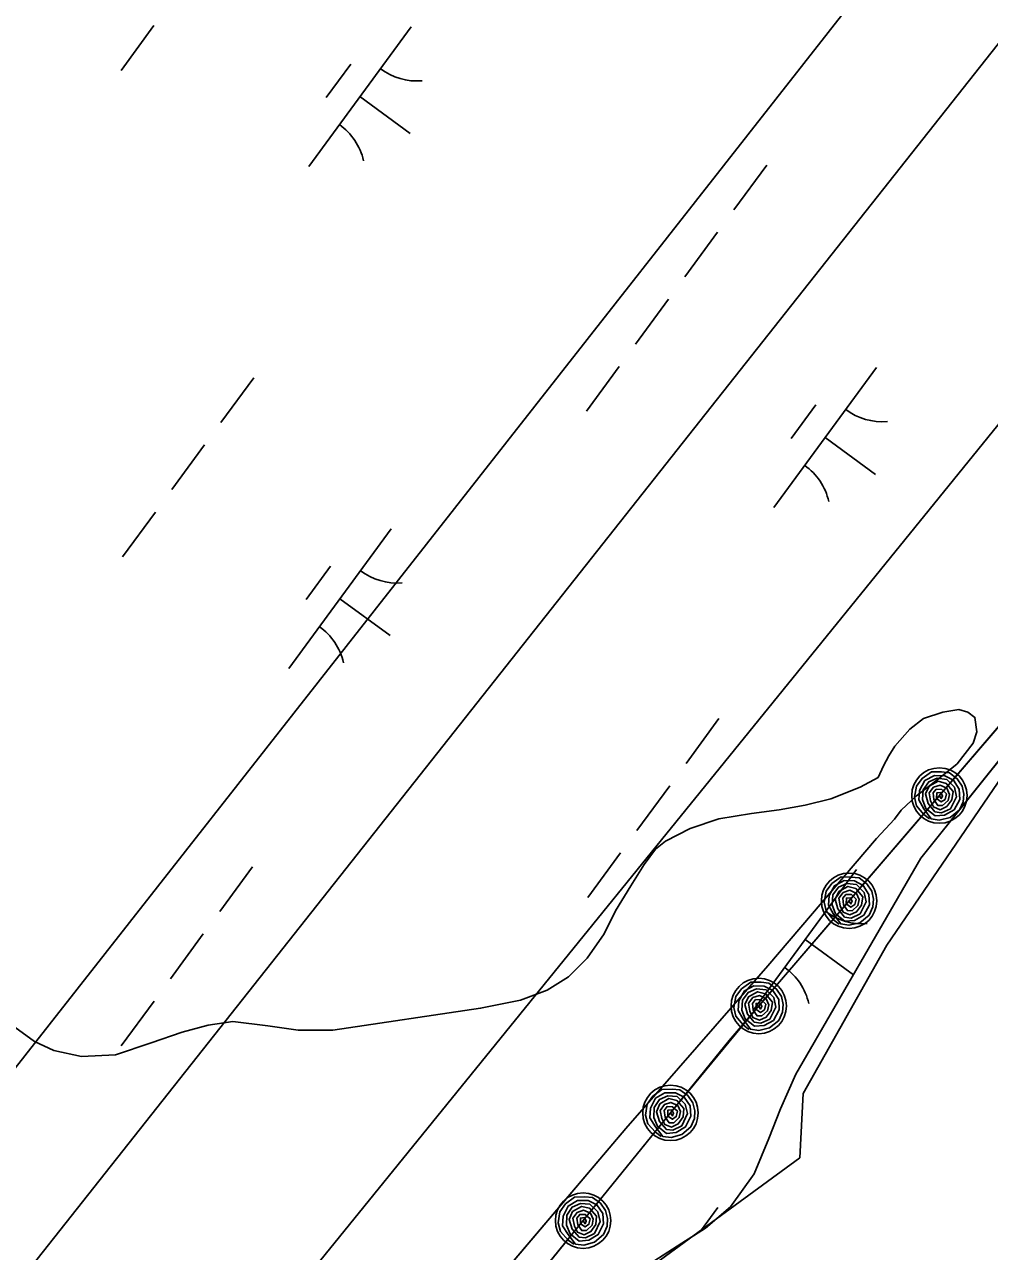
# Model space of a CAD drawing. Extents: x 3905714 to 3926767, y 183354 to 205755.
# Drawn here: x 3919508.4 to 3919786.6, y 198952.8 to 199306.7 of the extents above; entities that cross this region are included whole.
import ezdxf

# ---------------------------------------------------------------- set-up
doc = ezdxf.new("R2010")
doc.units = 0
for name, color, linetype in [('V-RIVR-EDGE', 7, 'Continuous'), ('V-RRAP-FSHR', 7, 'Continuous'), ('V-TOPO-SHOR', 7, 'Continuous'), ('V-UTIL-LINE', 7, 'Continuous'), ('V-WETL-SWMP', 7, 'Continuous')]:
    doc.layers.add(name, color=color, linetype=linetype)

msp = doc.modelspace()

# ---------------------------------------------------------------- linework, layer by layer
at = {"layer": 'V-RIVR-EDGE'}
msp.add_lwpolyline([(3919990.27, 199306.88), (3919881.56, 199181.44), (3919836.02, 199138.69), (3919797, 199099.67), (3919757.04, 199041.13), (3919732.88, 198998.38), (3919731.95, 198979.8), (3919679.92, 198941.7), (3919668.77, 198926.83), (3919589.78, 198820.9), (3919577.7, 198789.31), (3919614.87, 198730.77), (3919627.88, 198710.33), (3919640.89, 198689.89), (3919658.55, 198666.66), (3919673.41, 198649), (3919690.14, 198616.48), (3919698.5, 198592.32), (3919701.29, 198559.8), (3919687.36, 198518.94)], dxfattribs=at)
at = {"layer": 'V-RRAP-FSHR'}
for points in [[(3920550.73, 199986.15), (3920465.47, 199889.75), (3920298.23, 199677.79), (3920139.49, 199489.33), (3919997.75, 199341.58), (3919796.48, 199112.58), (3919711.59, 199013.66), (3919605.08, 198882.24), (3919551.75, 198826.91)], [(3919983.13, 199324.94), (3919956.72, 199294.9), (3919930.32, 199264.85), (3919903.91, 199234.81), (3919877.5, 199204.76), (3919851.96, 199174.72), (3919824.69, 199144.68), (3919798.28, 199114.63), (3919772.21, 199084.3), (3919746.16, 199053.94), (3919720.11, 199023.59), (3919694.65, 198992.75), (3919669.46, 198961.67), (3919644.28, 198930.59), (3919619.93, 198899.52)], [(3919769.34, 199077.56), (3919767.69, 199078.83), (3919765.63, 199081.36), (3919765, 199083.87), (3919765.59, 199087.03), (3919767.23, 199089.25), (3919769.94, 199091.16), (3919772.85, 199091.13), (3919775.11, 199090.89), (3919777.36, 199089.15), (3919778.75, 199087.04), (3919779.23, 199084.73), (3919779.07, 199082.52), (3919777.96, 199080.15), (3919775.27, 199077.95), (3919772.17, 199077.22), (3919769.8, 199077.6), (3919767.73, 199080.45), (3919766.23, 199083.01), (3919766.5, 199085.79), (3919768.04, 199088.62), (3919770.77, 199090.1), (3919773.79, 199090.02), (3919776.27, 199088.73), (3919777.94, 199086.14), (3919778.09, 199083.17), (3919776.45, 199080.14), (3919773.72, 199078.62), (3919770.94, 199078.43), (3919768.33, 199080.55), (3919767.34, 199083.13), (3919767.54, 199085.97), (3919769.13, 199088.23), (3919771.56, 199089.27), (3919774.3, 199088.96), (3919776.51, 199086.72), (3919777.14, 199083.95), (3919775.37, 199080.49), (3919772.78, 199079.32), (3919770.89, 199079.59), (3919768.95, 199081.95), (3919768.21, 199084.74), (3919769.21, 199086.97), (3919771.88, 199088.42), (3919774.16, 199087.8), (3919776.13, 199085.42), (3919775.81, 199083.04), (3919774.34, 199081.1), (3919772.38, 199080.2), (3919770.47, 199080.99), (3919769.63, 199082.79), (3919769.27, 199085.07), (3919770.53, 199086.72), (3919772.4, 199087.32), (3919774.38, 199086.39), (3919775.09, 199084.62), (3919774.73, 199082.89), (3919773.05, 199081.43), (3919771.72, 199081.46), (3919770.6, 199083.11), (3919770.39, 199085.03), (3919771.3, 199086.13), (3919772.87, 199086.07), (3919774.23, 199084.78), (3919773.83, 199083.19), (3919772.73, 199082.45), (3919771.41, 199083.42), (3919771.43, 199085.07), (3919772.6, 199085.18), (3919773.11, 199084.16), (3919772.74, 199083.4), (3919772.17, 199084.27)], [(3919743.3, 199047.21), (3919741.64, 199048.47), (3919739.58, 199051.01), (3919738.96, 199053.51), (3919739.54, 199056.67), (3919741.18, 199058.89), (3919743.9, 199060.8), (3919746.8, 199060.77), (3919749.06, 199060.53), (3919751.31, 199058.79), (3919752.7, 199056.68), (3919753.19, 199054.37), (3919753.02, 199052.16), (3919751.92, 199049.79), (3919749.22, 199047.6), (3919746.12, 199046.86), (3919743.75, 199047.24), (3919741.69, 199050.09), (3919740.18, 199052.65), (3919740.45, 199055.43), (3919741.99, 199058.27), (3919744.72, 199059.74), (3919747.74, 199059.66), (3919750.22, 199058.38), (3919751.89, 199055.79), (3919752.04, 199052.81), (3919750.4, 199049.78), (3919747.68, 199048.27), (3919744.89, 199048.07), (3919742.28, 199050.2), (3919741.29, 199052.78), (3919741.49, 199055.62), (3919743.08, 199057.87), (3919745.51, 199058.91), (3919748.26, 199058.6), (3919750.46, 199056.36), (3919751.09, 199053.59), (3919749.32, 199050.13), (3919746.73, 199048.96), (3919744.84, 199049.23), (3919742.9, 199051.59), (3919742.17, 199054.38), (3919743.16, 199056.61), (3919745.83, 199058.06), (3919748.12, 199057.45), (3919750.08, 199055.07), (3919749.77, 199052.68), (3919748.3, 199050.74), (3919746.33, 199049.84), (3919744.42, 199050.63), (3919743.58, 199052.43), (3919743.22, 199054.71), (3919744.48, 199056.36), (3919746.35, 199056.96), (3919748.33, 199056.03), (3919749.04, 199054.26), (3919748.68, 199052.53), (3919747, 199051.08), (3919745.68, 199051.1), (3919744.55, 199052.76), (3919744.34, 199054.67), (3919745.25, 199055.78), (3919746.82, 199055.71), (3919748.18, 199054.43), (3919747.78, 199052.84), (3919746.68, 199052.09), (3919745.36, 199053.07), (3919745.38, 199054.71), (3919746.55, 199054.82), (3919747.07, 199053.8), (3919746.69, 199053.05), (3919746.12, 199053.92)], [(3919717.25, 199016.85), (3919715.6, 199018.11), (3919713.53, 199020.65), (3919712.91, 199023.16), (3919713.5, 199026.32), (3919715.13, 199028.54), (3919717.85, 199030.44), (3919720.76, 199030.42), (3919723.02, 199030.18), (3919725.26, 199028.44), (3919726.65, 199026.32), (3919727.14, 199024.02), (3919726.97, 199021.8), (3919725.87, 199019.44), (3919723.17, 199017.24), (3919720.08, 199016.51), (3919717.7, 199016.88), (3919715.64, 199019.74), (3919714.14, 199022.3), (3919714.4, 199025.08), (3919715.95, 199027.91), (3919718.68, 199029.39), (3919721.69, 199029.31), (3919724.18, 199028.02), (3919725.85, 199025.43), (3919725.99, 199022.46), (3919724.35, 199019.43), (3919721.63, 199017.91), (3919718.84, 199017.72), (3919716.23, 199019.84), (3919715.25, 199022.42), (3919715.44, 199025.26), (3919717.04, 199027.52), (3919719.47, 199028.55), (3919722.21, 199028.25), (3919724.41, 199026.01), (3919725.04, 199023.23), (3919723.27, 199019.78), (3919720.68, 199018.61), (3919718.79, 199018.88), (3919716.85, 199021.24), (3919716.12, 199024.02), (3919717.11, 199026.26), (3919719.78, 199027.71), (3919722.07, 199027.09), (3919724.03, 199024.71), (3919723.72, 199022.32), (3919722.25, 199020.39), (3919720.28, 199019.49), (3919718.38, 199020.28), (3919717.53, 199022.08), (3919717.17, 199024.36), (3919718.44, 199026.01), (3919720.3, 199026.61), (3919722.28, 199025.68), (3919723, 199023.91), (3919722.63, 199022.18), (3919720.96, 199020.72), (3919719.63, 199020.74), (3919718.5, 199022.4), (3919718.3, 199024.32), (3919719.21, 199025.42), (3919720.77, 199025.36), (3919722.13, 199024.07), (3919721.73, 199022.48), (3919720.63, 199021.73), (3919719.31, 199022.71), (3919719.33, 199024.35), (3919720.5, 199024.46), (3919721.02, 199023.45), (3919720.64, 199022.69), (3919720.08, 199023.56)], [(3919691.97, 198985.93), (3919690.28, 198987.15), (3919688.15, 198989.63), (3919687.46, 198992.11), (3919687.96, 198995.29), (3919689.53, 198997.55), (3919692.19, 198999.54), (3919695.1, 198999.59), (3919697.36, 198999.41), (3919699.66, 198997.74), (3919701.1, 198995.67), (3919701.66, 198993.37), (3919701.56, 198991.16), (3919700.52, 198988.76), (3919697.88, 198986.49), (3919694.81, 198985.67), (3919692.42, 198985.98), (3919690.28, 198988.77), (3919688.71, 198991.29), (3919688.89, 198994.08), (3919690.36, 198996.95), (3919693.05, 198998.5), (3919696.06, 198998.51), (3919698.58, 198997.3), (3919700.33, 198994.75), (3919700.55, 198991.78), (3919699, 198988.71), (3919696.32, 198987.11), (3919693.54, 198986.84), (3919690.87, 198988.9), (3919689.81, 198991.45), (3919689.93, 198994.29), (3919691.46, 198996.59), (3919693.86, 198997.7), (3919696.61, 198997.46), (3919698.88, 198995.29), (3919699.58, 198992.53), (3919697.91, 198989.03), (3919695.35, 198987.78), (3919693.46, 198988), (3919691.45, 198990.31), (3919690.64, 198993.07), (3919691.57, 198995.33), (3919694.2, 198996.86), (3919696.5, 198996.31), (3919698.53, 198993.98), (3919698.29, 198991.58), (3919696.87, 198989.61), (3919694.93, 198988.65), (3919693, 198989.39), (3919692.11, 198991.17), (3919691.69, 198993.43), (3919692.9, 198995.12), (3919694.75, 198995.77), (3919696.75, 198994.9), (3919697.52, 198993.15), (3919697.2, 198991.41), (3919695.57, 198989.91), (3919694.24, 198989.89), (3919693.07, 198991.52), (3919692.81, 198993.42), (3919693.69, 198994.56), (3919695.25, 198994.53), (3919696.65, 198993.29), (3919696.3, 198991.69), (3919695.21, 198990.91), (3919693.87, 198991.85), (3919693.84, 198993.49), (3919695.01, 198993.63), (3919695.56, 198992.63), (3919695.2, 198991.86), (3919694.61, 198992.72)], [(3919666.79, 198954.86), (3919665.1, 198956.07), (3919662.97, 198958.55), (3919662.27, 198961.04), (3919662.77, 198964.21), (3919664.34, 198966.48), (3919667, 198968.46), (3919669.91, 198968.52), (3919672.18, 198968.34), (3919674.47, 198966.67), (3919675.92, 198964.59), (3919676.47, 198962.3), (3919676.37, 198960.08), (3919675.33, 198957.68), (3919672.7, 198955.41), (3919669.62, 198954.59), (3919667.24, 198954.9), (3919665.1, 198957.7), (3919663.52, 198960.21), (3919663.71, 198963), (3919665.18, 198965.88), (3919667.86, 198967.43), (3919670.88, 198967.43), (3919673.4, 198966.22), (3919675.14, 198963.68), (3919675.37, 198960.71), (3919673.82, 198957.63), (3919671.14, 198956.04), (3919668.35, 198955.77), (3919665.69, 198957.82), (3919664.63, 198960.37), (3919664.75, 198963.21), (3919666.27, 198965.52), (3919668.68, 198966.62), (3919671.43, 198966.39), (3919673.69, 198964.21), (3919674.4, 198961.46), (3919672.72, 198957.95), (3919670.17, 198956.71), (3919668.28, 198956.93), (3919666.27, 198959.23), (3919665.46, 198962), (3919666.38, 198964.26), (3919669.01, 198965.78), (3919671.32, 198965.23), (3919673.35, 198962.91), (3919673.1, 198960.51), (3919671.69, 198958.53), (3919669.75, 198957.58), (3919667.82, 198958.31), (3919666.93, 198960.09), (3919666.5, 198962.36), (3919667.72, 198964.04), (3919669.56, 198964.7), (3919671.57, 198963.82), (3919672.33, 198962.07), (3919672.02, 198960.33), (3919670.39, 198958.83), (3919669.06, 198958.82), (3919667.89, 198960.44), (3919667.62, 198962.35), (3919668.5, 198963.48), (3919670.07, 198963.46), (3919671.47, 198962.21), (3919671.11, 198960.61), (3919670.03, 198959.83), (3919668.68, 198960.77), (3919668.66, 198962.42), (3919669.83, 198962.56), (3919670.37, 198961.55), (3919670.01, 198960.79), (3919669.43, 198961.64)]]:
    msp.add_lwpolyline(points, dxfattribs=at)
for centre in [(3919772.21, 199084.3), (3919746.16, 199053.94), (3919720.11, 199023.59), (3919694.65, 198992.75), (3919669.46, 198961.67)]:
    msp.add_circle(centre, 8, dxfattribs=at)
at = {"layer": 'V-TOPO-SHOR'}
for points in [[(3919766.82, 199066.21), (3919802.07, 199110.24), (3919813.09, 199124.68), (3919821.81, 199134.74), (3919829.76, 199143.51), (3919839, 199152.79), (3919849.01, 199161.83), (3919860.56, 199172.15), (3919870.82, 199182.47), (3919880.05, 199193.05), (3919891.08, 199205.17), (3919901.86, 199217.04), (3919915.97, 199232), (3919931.36, 199248.77), (3919942.9, 199262.95), (3919952.39, 199274.04), (3919961.62, 199284.62), (3919968.54, 199292.1), (3919975.21, 199299.58), (3919979.83, 199304.22), (3919984.19, 199308.61)], [(3919759.37, 199098.54), (3919763.72, 199103.43), (3919767.57, 199106.52), (3919773.21, 199108.34), (3919777.83, 199109.12), (3919780.41, 199108.36), (3919782.46, 199106.82), (3919782.99, 199102.71), (3919781.97, 199099.37), (3919777.36, 199093.45), (3919771.98, 199089.07), (3919765.57, 199084.17), (3919761.22, 199080.05), (3919759.24, 199077.48)], [(3919505.54, 199017.43), (3919511.2, 199013.33), (3919516.86, 199010.78), (3919524.83, 199009), (3919534.58, 199009.54), (3919544.85, 199012.91), (3919553.83, 199016.02), (3919561.28, 199018.1), (3919568.47, 199019.14), (3919578.49, 199017.89), (3919587.23, 199016.63), (3919597.25, 199016.65), (3919639.87, 199022.94), (3919651.42, 199025.28), (3919659.12, 199028.13), (3919665.28, 199032), (3919670.66, 199037.41), (3919675.52, 199044.36), (3919678.84, 199051.05), (3919683.19, 199058.25), (3919687.02, 199064.43), (3919690.35, 199068.8), (3919693.17, 199071.12), (3919700.35, 199074.74), (3919708.56, 199077.59), (3919718.06, 199079.16), (3919726.02, 199080.21), (3919733.47, 199081.51), (3919740.92, 199083.33), (3919749.38, 199086.69), (3919754.51, 199089.53), (3919756.04, 199092.88), (3919757.58, 199095.71), (3919759.37, 199098.54)], [(3919759.24, 199077.48), (3919754.03, 199071.88), (3919722.68, 199035.21), (3919681.73, 198988.24), (3919611.37, 198905.25)], [(3919676.19, 198941.34), (3919685.35, 198947.1), (3919691.21, 198950.81), (3919697.95, 198955.17), (3919704.7, 198959.52), (3919711.95, 198965.66), (3919718.81, 198975.12), (3919722.98, 198985.33), (3919726.4, 198993.88), (3919730.84, 199003.96), (3919766.82, 199066.21)]]:
    msp.add_lwpolyline(points, dxfattribs=at)
at = {"layer": 'V-UTIL-LINE'}
for points in [[(3920382.72, 200123.13), (3919431.34, 198911.04), (3917639.74, 196643.01), (3912670.96, 189304.15), (3911629.35, 187953.28)], [(3917520.12, 196733.21), (3917669.62, 196618.74), (3919457.38, 198881.61), (3920417.08, 200095.51)], [(3920481.64, 200045.37), (3917672.78, 196581.37), (3917218.41, 196910.18)]]:
    msp.add_lwpolyline(points, dxfattribs=at)
at = {"layer": 'V-WETL-SWMP'}
for p, q in [((3919545.69, 199306.39), (3919536.23, 199293.48)), ((3919619.87, 199306.06), (3919590.32, 199265.73)), ((3919602.42, 199295.3), (3919595.32, 199285.62)), ((3919605.09, 199285.9), (3919619.61, 199275.26)), ((3919722.42, 199266.17), (3919712.96, 199253.26)), ((3919708.23, 199246.81), (3919698.78, 199233.9)), ((3919694.05, 199227.45), (3919684.59, 199214.54)), ((3919679.87, 199208.09), (3919670.41, 199195.18)), ((3919754.05, 199207.76), (3919724.5, 199167.42)), ((3919574.45, 199204.79), (3919565, 199191.89)), ((3919736.6, 199196.99), (3919729.5, 199187.31)), ((3919739.27, 199187.59), (3919753.79, 199176.95)), ((3919560.27, 199185.43), (3919550.81, 199172.53)), ((3919546.09, 199166.07), (3919536.63, 199153.17)), ((3919614.09, 199161.24), (3919584.54, 199120.91)), ((3919596.64, 199150.48), (3919589.55, 199140.8)), ((3919599.32, 199141.08), (3919613.84, 199130.44)), ((3919766.82, 199066.21), (3919802.07, 199110.24)), ((3919767.57, 199106.52), (3919773.21, 199108.34)), ((3919773.21, 199108.34), (3919777.83, 199109.12)), ((3919777.83, 199109.12), (3919780.41, 199108.36)), ((3919780.41, 199108.36), (3919782.46, 199106.82)), ((3919708.63, 199106.49), (3919699.18, 199093.58)), ((3919763.72, 199103.43), (3919767.57, 199106.52)), ((3919782.46, 199106.82), (3919782.99, 199102.71)), ((3919759.37, 199098.54), (3919763.72, 199103.43)), ((3919782.99, 199102.71), (3919781.97, 199099.37)), ((3919757.58, 199095.71), (3919759.37, 199098.54)), ((3919781.97, 199099.37), (3919777.36, 199093.45)), ((3919756.04, 199092.88), (3919757.58, 199095.71)), ((3919754.51, 199089.53), (3919756.04, 199092.88)), ((3919777.36, 199093.45), (3919771.98, 199089.07)), ((3919694.45, 199087.13), (3919684.99, 199074.22)), ((3919749.38, 199086.69), (3919754.51, 199089.53)), ((3919771.98, 199089.07), (3919765.57, 199084.17)), ((3919740.92, 199083.33), (3919749.38, 199086.69)), ((3919765.57, 199084.17), (3919761.22, 199080.05)), ((3919718.06, 199079.16), (3919726.02, 199080.21)), ((3919726.02, 199080.21), (3919733.47, 199081.51)), ((3919733.47, 199081.51), (3919740.92, 199083.33)), ((3919761.22, 199080.05), (3919759.24, 199077.48)), ((3919700.35, 199074.74), (3919708.56, 199077.59)), ((3919708.56, 199077.59), (3919718.06, 199079.16)), ((3919759.24, 199077.48), (3919754.03, 199071.88)), ((3919693.17, 199071.12), (3919700.35, 199074.74)), ((3919690.35, 199068.8), (3919693.17, 199071.12)), ((3919754.03, 199071.88), (3919722.68, 199035.21)), ((3919680.26, 199067.77), (3919670.81, 199054.86)), ((3919687.02, 199064.43), (3919690.35, 199068.8)), ((3919730.84, 199003.96), (3919766.82, 199066.21)), ((3919574.1, 199063.73), (3919564.65, 199050.82)), ((3919683.19, 199058.25), (3919687.02, 199064.43)), ((3919748.27, 199062.94), (3919718.72, 199022.6)), ((3919678.84, 199051.05), (3919683.19, 199058.25)), ((3919675.52, 199044.36), (3919678.84, 199051.05)), ((3919559.92, 199044.37), (3919550.46, 199031.46)), ((3919670.66, 199037.41), (3919675.52, 199044.36)), ((3919733.5, 199042.77), (3919747.39, 199032.59)), ((3919665.28, 199032), (3919670.66, 199037.41)), ((3919722.68, 199035.21), (3919681.73, 198988.24)), ((3919659.12, 199028.13), (3919665.28, 199032)), ((3919651.42, 199025.28), (3919659.12, 199028.13)), ((3919545.73, 199025.01), (3919536.28, 199012.1)), ((3919639.87, 199022.94), (3919651.42, 199025.28)), ((3919597.25, 199016.65), (3919639.87, 199022.94)), ((3919505.54, 199017.43), (3919511.2, 199013.33)), ((3919553.83, 199016.02), (3919561.28, 199018.1)), ((3919561.28, 199018.1), (3919568.47, 199019.14)), ((3919568.47, 199019.14), (3919578.49, 199017.89)), ((3919578.49, 199017.89), (3919587.23, 199016.63)), ((3919587.23, 199016.63), (3919597.25, 199016.65)), ((3919511.2, 199013.33), (3919516.86, 199010.78)), ((3919534.59, 199009.54), (3919544.85, 199012.91)), ((3919544.85, 199012.91), (3919553.83, 199016.02)), ((3919516.86, 199010.78), (3919524.83, 199009)), ((3919524.83, 199009), (3919534.59, 199009.54)), ((3919726.4, 198993.88), (3919730.84, 199003.96)), ((3919722.98, 198985.33), (3919726.4, 198993.88)), ((3919681.73, 198988.24), (3919611.37, 198905.25)), ((3919718.81, 198975.12), (3919722.98, 198985.33)), ((3919711.95, 198965.66), (3919718.81, 198975.12)), ((3919708.28, 198965.42), (3919703.3, 198958.62)), ((3919704.7, 198959.52), (3919711.95, 198965.66)), ((3919691.21, 198950.81), (3919704.7, 198959.52))]:
    msp.add_line(p, q, dxfattribs=at)
for centre, start, end in [((3919621.61, 199308.04), 233, 274.5436), ((3919588.96, 199263.47), 13, 54.5436), ((3919755.79, 199209.73), 233, 274.5436), ((3919723.14, 199165.17), 13, 54.5436), ((3919615.84, 199163.22), 233, 274.5436), ((3919583.19, 199118.65), 13, 54.5436), ((3919750.01, 199064.91), 233, 274.5436), ((3919717.37, 199020.35), 13, 54.5436)]:
    msp.add_arc(centre, 17.62, start, end, dxfattribs=at)

doc.saveas('drawing.dxf')
